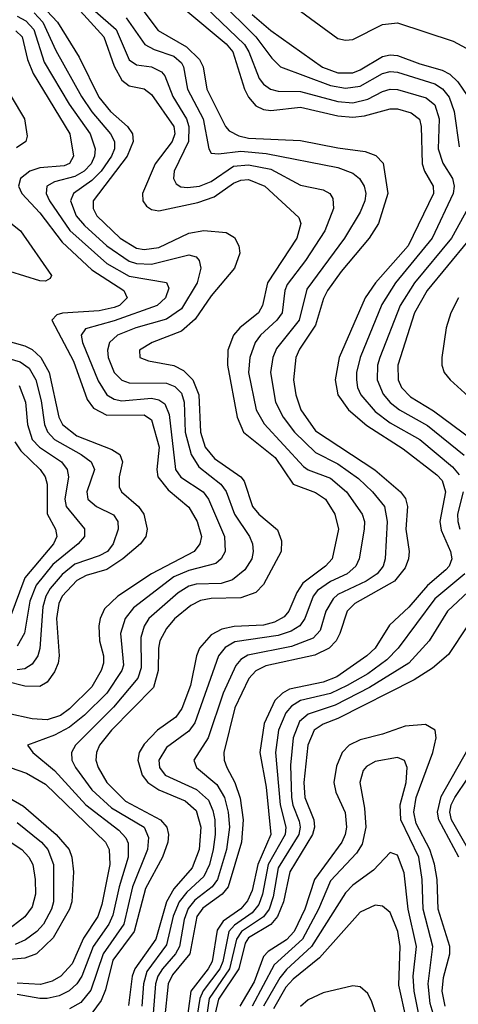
# Model space of a CAD drawing. Header units: inches. Extents: x 990535 to 1117859, y 769386 to 892122.
# Tile 824 of 1056: x 1048296 to 1049473, y 872375 to 875016. Entities that reach past the tile are written whole.
import ezdxf

# ---------------------------------------------------------------- set-up
doc = ezdxf.new("R2010")
doc.units = ezdxf.units.IN
doc.header["$MEASUREMENT"] = 0
doc.layers.add('B0847', color=7, linetype='Continuous')

msp = doc.modelspace()

# ---------------------------------------------------------------- linework, layer by layer
at = {"layer": 'B0847', "color": 5}
for points, elevation in [([(1048326.7, 875086.7), (1048397.7, 875010), (1048455.6, 874915.6), (1048508.4, 874808.4), (1048539.8, 874770), (1048586, 874730), (1048599.3, 874710), (1048600.5, 874690), (1048584.3, 874650), (1048493.8, 874530), (1048493.5, 874510), (1048503.7, 874490), (1048566, 874430), (1048610, 874403.8), (1048630, 874399.9), (1048670, 874404.8), (1048750, 874444), (1048790.7, 874450.7), (1048850, 874445.3), (1048872.4, 874432.4), (1048884.5, 874410), (1048886.8, 874390), (1048872.7, 874350), (1048810, 874275.9), (1048767.2, 874212.8), (1048730, 874180.7), (1048651.3, 874150), (1048617.5, 874130), (1048619.1, 874110), (1048641.5, 874101.5), (1048710, 874088.6), (1048735.5, 874075.5), (1048760.9, 874050), (1048777.3, 874010), (1048781.8, 873910), (1048794.1, 873870), (1048818.8, 873838.8), (1048889.3, 873790), (1048898.6, 873778.6), (1048920.9, 873710), (1048937.6, 873690), (1048987.6, 873647.6), (1048998.3, 873618.3), (1048997.6, 873590), (1048950, 873501.5), (1048930, 873480.1), (1048890, 873465.2), (1048810, 873463.5), (1048781.5, 873458.5), (1048755.1, 873444.9), (1048711.3, 873408.7), (1048690, 873383.4), (1048672.7, 873350), (1048668.5, 873330), (1048668, 873270), (1048655.1, 873224.9), (1048543, 873110), (1048510.9, 873070), (1048502.3, 873050), (1048500.8, 873030), (1048506.5, 873010), (1048530.3, 872970), (1048580.1, 872920.1), (1048674.4, 872870), (1048691.2, 872850), (1048695.8, 872830), (1048694.1, 872810), (1048679.7, 872770), (1048634.2, 872685.8), (1048603.3, 872570), (1048546.6, 872493.4), (1048526.6, 872413.4), (1048514.5, 872385.5), (1048490, 872351.5)], 3680), ([(1048414.2, 875090), (1048522.2, 874970), (1048550, 874892), (1048570, 874854), (1048590, 874839.4), (1048630, 874830.7), (1048650, 874815.6), (1048710, 874730), (1048712.1, 874710), (1048705.4, 874690), (1048660.2, 874630), (1048625.7, 874550), (1048626.3, 874530), (1048636.2, 874516.2), (1048650, 874507.2), (1048670, 874504), (1048774.3, 874525.7), (1048818.4, 874541.6), (1048870, 874577.5), (1048890, 874586), (1048910, 874587.5), (1048954.2, 874570), (1049045.5, 874485.5), (1049050.5, 874470), (1049039.8, 874430), (1048960.7, 874310), (1048947.3, 874250), (1048936.7, 874230), (1048887, 874190), (1048869.7, 874170), (1048854.9, 874130), (1048853.5, 874090), (1048879.5, 873950), (1048896.4, 873910), (1048981.7, 873841.7), (1049030.3, 873770.3), (1049090, 873748), (1049116.8, 873730), (1049142.1, 873690), (1049151.8, 873650), (1049134.6, 873570), (1049116.5, 873550), (1049055.7, 873504.3), (1049040, 873480), (1049018.7, 873430), (1049005.6, 873414.4), (1048980, 873400), (1048950, 873391.9), (1048871.3, 873388.7), (1048838.3, 873381.7), (1048810, 873365.9), (1048778.7, 873330), (1048770.5, 873309.5), (1048754.3, 873230), (1048731.4, 873168.6), (1048714.8, 873145.2), (1048666.4, 873110), (1048630, 873072.6), (1048616.6, 873050), (1048613, 873030), (1048624.5, 872990), (1048640.1, 872970), (1048670, 872950), (1048740.7, 872920.7), (1048770, 872894.4), (1048782.5, 872850), (1048777.6, 872790), (1048759.2, 872740.8), (1048710, 872684.3), (1048690, 872650), (1048661.7, 872550), (1048605, 872470), (1048598.3, 872450), (1048588.1, 872371.9)], 3720), ([(1048775.1, 875070), (1048899.2, 874950), (1048911.4, 874930), (1048938.6, 874858.6), (1048950, 874843.2), (1048969.5, 874830), (1048990, 874824.3), (1049050, 874823.7), (1049150, 874797.2), (1049190, 874793.4), (1049230, 874803.5), (1049270, 874824.1), (1049290, 874829.8), (1049310, 874828.8), (1049386.7, 874806.7), (1049410, 874787.7), (1049421.2, 874750), (1049418.8, 874670), (1049431.3, 874631.3), (1049457.2, 874590), (1049461.7, 874570), (1049459.5, 874550), (1049402.6, 874430), (1049304.1, 874310), (1049267.4, 874252.6), (1049209.5, 874110), (1049199.8, 874070), (1049199.5, 874050), (1049202.5, 874030), (1049211.9, 874010), (1049250, 873965.4), (1049290, 873935), (1049369.3, 873890), (1049457, 873817), (1049475.2, 873795.2)], 3840), ([(1048830.6, 875070), (1048929.8, 874970), (1048973, 874913), (1048996.1, 874890), (1049130, 874840.2), (1049170, 874832.6), (1049210, 874838), (1049270, 874871.7), (1049290, 874877.2), (1049310, 874875.3), (1049410, 874844.6), (1049430.9, 874830.9), (1049448.2, 874808.2), (1049462.2, 874770), (1049475.3, 874675.3)], 3860), ([(1048990, 875083.7), (1049150, 874965.6), (1049170, 874961.2), (1049190, 874963.5), (1049270, 875003.1), (1049310, 875008.2), (1049459.2, 874959.2), (1049550, 874909.7), (1049570, 874903.5), (1049590, 874905.2), (1049610, 874923.9), (1049627.8, 874970), (1049626.1, 875010), (1049613.5, 875030)], 3920), ([(1048616.2, 875056.2), (1048667.6, 874987.6), (1048743.9, 874943.9), (1048778.3, 874910), (1048788.7, 874890), (1048798.7, 874830), (1048848.8, 874730), (1048858.6, 874718.6), (1048884.5, 874704.5), (1048910, 874698.8), (1049050, 874692.5), (1049150, 874672.2), (1049223, 874663), (1049252.1, 874652.1), (1049271.5, 874631.5), (1049284.2, 874550), (1049259, 874470), (1049234.1, 874430), (1049158.8, 874341.2), (1049122.4, 874290), (1049111.6, 874268.4), (1049090, 874196.7), (1049047.1, 874132.9), (1049037.2, 874110), (1049031, 874050), (1049036.8, 874010), (1049050.4, 873970), (1049090, 873913.2), (1049248.9, 873808.9), (1049317.8, 873750), (1049331.7, 873731.6), (1049336.4, 873710), (1049332.2, 873650), (1049340.9, 873590), (1049339.6, 873570), (1049330, 873545.8), (1049301.7, 873510), (1049195.8, 873450), (1049174.4, 873430), (1049155.5, 873370), (1049144.9, 873350), (1049126.6, 873330), (1049088.5, 873311.5), (1048956.7, 873283.3), (1048930.2, 873269.8), (1048911.2, 873248.8), (1048873.5, 873170), (1048843.9, 873050), (1048844.6, 873030), (1048851.7, 873010), (1048873.8, 872970), (1048888, 872928), (1048896.2, 872870), (1048891.4, 872810), (1048855.4, 872690), (1048839.2, 872670), (1048787.4, 872632.6), (1048771.3, 872610), (1048752.8, 872510), (1048706.5, 872453.5), (1048694.3, 872430), (1048684.9, 872335.1)], 3780), ([(1048741.9, 875041.9), (1048850, 874952), (1048868.2, 874930), (1048899.3, 874830), (1048910, 874808.8), (1048930, 874785.3), (1048950, 874775.4), (1048970, 874772.9), (1049050, 874781.4), (1049150, 874758.4), (1049190, 874754.7), (1049221.6, 874758.4), (1049290, 874777.4), (1049310, 874777), (1049346.9, 874766.9), (1049369.2, 874749.2), (1049373.7, 874730), (1049375.6, 874630), (1049382.2, 874610), (1049405.6, 874570), (1049406.7, 874550), (1049338.5, 874410), (1049250.9, 874310), (1049223, 874270), (1049153, 874110), (1049142.8, 874050), (1049150.1, 874010), (1049178.6, 873970), (1049227.6, 873927.6), (1049324.8, 873864.8), (1049415.7, 873795.7), (1049430, 873780.1), (1049439, 873750), (1049423.7, 873670), (1049427.3, 873647.3), (1049452.4, 873590), (1049455.9, 873570), (1049448.2, 873550), (1049439.4, 873540.6), (1049390, 873498.3), (1049340, 873440), (1049288.2, 873391.8), (1049250, 873330.3), (1049227.9, 873310), (1049147, 873253), (1049110, 873238.7), (1049020.1, 873219.9), (1049001, 873210), (1048980.6, 873190), (1048952.1, 873127.9), (1048940.2, 873050), (1048957.8, 872957.8), (1048969.8, 872830), (1048934.9, 872750), (1048919.7, 872680.3), (1048907.9, 872652.1), (1048889.2, 872630.8), (1048841.8, 872598.2), (1048825.8, 872574.2), (1048812.4, 872490), (1048801.9, 872470), (1048755.5, 872410), (1048743.2, 872316.8)], 3820), ([(1048290, 875025.9), (1048312.9, 875012.9), (1048334.3, 874990), (1048362.3, 874902.3), (1048429.1, 874790), (1048485.1, 874710), (1048498.9, 874670), (1048496.9, 874650), (1048488, 874630), (1048469.2, 874610), (1048444.2, 874595.8), (1048390, 874581.1), (1048368.8, 874570), (1048367.2, 874550), (1048376.4, 874530), (1048430.7, 874450.7), (1048530, 874361.9), (1048590, 874328.6), (1048690, 874311.5), (1048696.3, 874296.3), (1048687.2, 874270), (1048664.8, 874250), (1048550, 874208.1), (1048472.8, 874187.2), (1048461, 874170), (1048464.5, 874150), (1048507.1, 874047.1), (1048530.5, 874010), (1048550, 873997.9), (1048570, 873993.7), (1048650, 874001), (1048670, 873996.6), (1048685.7, 873985.7), (1048696.9, 873956.9), (1048714.2, 873810), (1048728.8, 873788.8), (1048788.4, 873750), (1048802.4, 873730), (1048846.1, 873630), (1048847.8, 873590), (1048837.2, 873570), (1048822.3, 873557.7), (1048750, 873538.6), (1048710, 873522.1), (1048601.3, 873438.7), (1048579.3, 873410), (1048567.1, 873370), (1048575.1, 873284.9), (1048570.1, 873270), (1048529.8, 873210), (1048470, 873150.2), (1048430, 873118.1), (1048390, 873096.6), (1048317.6, 873070), (1048331.7, 873050), (1048390, 873002.3), (1048473.7, 872910), (1048562.4, 872842.4), (1048581.4, 872821.4), (1048587.3, 872807.3), (1048587, 872770), (1048562.9, 872690), (1048546.3, 872613.7), (1048535.3, 872590), (1048493.9, 872530), (1048463.2, 872450), (1048450, 872429.9), (1048429.2, 872410.8), (1048402, 872398), (1048370, 872390.6), (1048350, 872390), (1048290, 872401)], 3640), ([(1048334.8, 875034.8), (1048358.4, 875010), (1048393.6, 874933.6), (1048462.1, 874810), (1048489.6, 874769.6), (1048540.3, 874710), (1048550.3, 874690), (1048550.3, 874670), (1048542.3, 874650), (1048514.6, 874610), (1048490, 874585), (1048440.3, 874550), (1048432.7, 874530), (1048447.6, 874490), (1048470, 874463.9), (1048529.8, 874410), (1048590, 874368.6), (1048610, 874362.5), (1048650, 874360.4), (1048750, 874385.9), (1048770, 874380.2), (1048778, 874370), (1048781.9, 874350), (1048772.5, 874310), (1048730, 874240.3), (1048690, 874213.2), (1048607.5, 874190), (1048558.7, 874170), (1048537.4, 874150), (1048531.7, 874130), (1048533.6, 874110), (1048550, 874070.1), (1048570, 874049.4), (1048590, 874042.5), (1048690, 874041.6), (1048712.7, 874032.7), (1048730, 874014), (1048737.4, 873990), (1048740.4, 873910), (1048756.2, 873850), (1048777.2, 873817.2), (1048835.7, 873770), (1048850.2, 873750.2), (1048872.3, 873690), (1048912.4, 873630), (1048920.5, 873610), (1048923, 873590), (1048919.3, 873570), (1048899.9, 873540.1), (1048866.8, 873513.2), (1048836.4, 873503.6), (1048770, 873502.3), (1048750, 873496.5), (1048721.4, 873478.6), (1048643.1, 873410), (1048630.3, 873389.7), (1048621.1, 873358.9), (1048622.1, 873277.9), (1048613.6, 873250), (1048548, 873172), (1048446.2, 873070), (1048435.7, 873050), (1048436.6, 873030), (1048446, 873010), (1048489.8, 872950), (1048542.3, 872902.3), (1048630, 872850.1), (1048642.3, 872822.3), (1048639.4, 872790), (1048599.3, 872690), (1048575.6, 872590), (1048520, 872510), (1048486.9, 872413.1), (1048460, 872380), (1048430, 872362.7)], 3660), ([(1048499.1, 875039.1), (1048554.9, 874990), (1048590, 874908.4), (1048610, 874895.3), (1048650, 874889.8), (1048676.7, 874876.7), (1048685.5, 874865.5), (1048707.5, 874810), (1048744, 874750), (1048750, 874730), (1048749.4, 874690), (1048710.5, 874610), (1048708.9, 874590), (1048716.2, 874576.2), (1048728.3, 874568.3), (1048746.1, 874566.1), (1048778.8, 874570), (1048810, 874582.4), (1048870, 874623), (1048910, 874627.1), (1048970, 874615.3), (1049050, 874572.7), (1049110, 874559.6), (1049128.4, 874550), (1049136.5, 874536.5), (1049138.4, 874510), (1049114.5, 874450), (1049062.9, 874370), (1049014, 874306), (1049007.3, 874290), (1049000.1, 874230), (1048986.2, 874210), (1048942.6, 874170), (1048927.7, 874150), (1048913.6, 874110), (1048909.8, 874070), (1048930.9, 873970), (1048951.8, 873931.8), (1049058, 873818), (1049070, 873808.9), (1049130, 873786.3), (1049172.7, 873750), (1049214.9, 873690), (1049220.9, 873670), (1049220.6, 873650), (1049206.6, 873570), (1049198.2, 873550), (1049174.5, 873530), (1049130, 873509.3), (1049095.4, 873484.6), (1049083.7, 873470), (1049061.4, 873410), (1049047.4, 873390), (1049024.2, 873375.8), (1048990, 873364.1), (1048873.1, 873346.9), (1048847.5, 873332.5), (1048830, 873310), (1048765.9, 873130), (1048750, 873107.7), (1048690, 873064.2), (1048669.8, 873030), (1048671.5, 873010), (1048686.9, 872990), (1048770.7, 872950.7), (1048802.5, 872922.5), (1048814.8, 872894.8), (1048819.5, 872870), (1048821, 872830), (1048815.4, 872790), (1048805.1, 872750), (1048790, 872717.6), (1048744.4, 872675.6), (1048723.8, 872650), (1048708.5, 872611.5), (1048690, 872534.3), (1048637.5, 872462.5), (1048628.1, 872430), (1048624, 872370)], 3740), ([(1048581.8, 875021.8), (1048632.4, 874950), (1048656.8, 874936.8), (1048710, 874918.6), (1048730, 874900.3), (1048735.9, 874890), (1048746.9, 874830), (1048788.2, 874750), (1048803.3, 874670), (1048810, 874658.2), (1048830, 874656.1), (1048890, 874663.9), (1048957.4, 874657.4), (1049150, 874619.8), (1049190, 874604.9), (1049207.5, 874590), (1049220.5, 874570), (1049224.7, 874550), (1049222, 874530), (1049210, 874499.9), (1049167.4, 874430), (1049066.7, 874293.3), (1049046.1, 874210), (1048985.5, 874134.5), (1048975.5, 874110), (1048969.2, 874070), (1048982.4, 873990), (1049002.8, 873950), (1049033.7, 873910), (1049090, 873855.4), (1049150, 873825), (1049205.1, 873785.1), (1049242.4, 873750), (1049274.9, 873710), (1049281.9, 873670), (1049277.1, 873570), (1049271.1, 873550), (1049255.4, 873530), (1049225.8, 873510), (1049150, 873474.2), (1049137, 873463), (1049117.3, 873430), (1049102.2, 873377.8), (1049083.3, 873356.7), (1049025.4, 873334.6), (1048908.5, 873311.5), (1048890, 873299.9), (1048876.4, 873283.6), (1048841.8, 873210), (1048801.8, 873090), (1048763.5, 873030), (1048770.7, 873010), (1048824.9, 872964.9), (1048845.6, 872930), (1048855.5, 872890), (1048859.2, 872850), (1048851.4, 872790), (1048827.2, 872710), (1048812.8, 872690), (1048766, 872654), (1048748, 872632), (1048737.3, 872602.7), (1048725.2, 872530), (1048714.5, 872510), (1048679.1, 872470), (1048667.2, 872450), (1048660.9, 872430), (1048654.8, 872350)], 3760), ([(1048919.7, 875030), (1048970, 874987.1), (1049108.9, 874888.9), (1049150, 874874.2), (1049190, 874874.1), (1049210, 874881.5), (1049270, 874917.5), (1049290, 874922.4), (1049310, 874920.5), (1049370, 874897.6), (1049430, 874881.3), (1049450.5, 874870.5), (1049471.7, 874850), (1049498.1, 874810)], 3880), ([(1048286.2, 874986.2), (1048302.6, 874970), (1048317.6, 874910), (1048332.3, 874872.3), (1048430.6, 874710), (1048440.5, 874650), (1048429.8, 874630.2), (1048416.1, 874623.9), (1048350, 874618.7), (1048324, 874610), (1048298.5, 874590), (1048293.2, 874570), (1048301.7, 874550), (1048350, 874498), (1048410, 874419.4), (1048490, 874345.6), (1048575.3, 874290), (1048584.6, 874270), (1048564.5, 874250), (1048550, 874244.1), (1048510, 874235.5), (1048411.2, 874228.8), (1048395.7, 874224.3), (1048382.9, 874210), (1048440.6, 874100.6), (1048477.8, 873997.8), (1048494.2, 873974.1), (1048530, 873955.7), (1048630, 873956.6), (1048650, 873942.9), (1048670.2, 873870), (1048664.4, 873810), (1048667.1, 873790), (1048694.7, 873754.7), (1048750, 873708.6), (1048772.3, 873670), (1048783.9, 873630), (1048779.9, 873610), (1048764.3, 873590), (1048650.1, 873530), (1048559.9, 873470), (1048524.2, 873435.8), (1048512.5, 873410), (1048509.1, 873390), (1048510.9, 873350), (1048521.4, 873310), (1048521.2, 873290), (1048514.6, 873270), (1048490, 873226.2), (1048430, 873167.2), (1048406, 873150), (1048370, 873138.3), (1048330, 873141), (1048265, 873155)], 3620), ([(1048273.8, 874810), (1048309.2, 874750), (1048316.3, 874703.7), (1048313.1, 874690), (1048287.8, 874672.2)], 3580), ([(1048222.7, 874510), (1048298.7, 874450), (1048382.1, 874330), (1048378.1, 874321.9), (1048365.3, 874314.7), (1048350, 874315.4), (1048270, 874341.2)], 3580), ([(1049498.4, 874510), (1049454.6, 874430), (1049355.1, 874310), (1049316.9, 874250), (1049262.3, 874110), (1049256.5, 874090), (1049255.5, 874050), (1049271.5, 874011.5), (1049290, 873989.5), (1049314.8, 873970), (1049390, 873927.7), (1049488.4, 873848.4)], 3860), ([(1049498.1, 874421.9), (1049389.6, 874290), (1049355.3, 874230), (1049310.9, 874090), (1049311.6, 874050), (1049320.7, 874030), (1049345, 874005), (1049406.8, 873966.8), (1049509.9, 873889.9)], 3880), ([(1049473.5, 874270), (1049452.8, 874230), (1049440.7, 874190), (1049428.6, 874110), (1049428.5, 874090), (1049435.2, 874070), (1049450.9, 874050), (1049510, 873996.9)], 3920), ([(1048230, 874163.4), (1048310, 874141.8), (1048330, 874131.7), (1048353, 874110), (1048375.1, 874070), (1048401.6, 873950), (1048411.2, 873930), (1048450, 873900.4), (1048543.6, 873863.6), (1048565, 873850), (1048571.9, 873830), (1048563.1, 873790), (1048562.9, 873762.9), (1048569.2, 873750), (1048614.9, 873710), (1048629.1, 873690), (1048638.3, 873650), (1048634.8, 873630), (1048620.1, 873610), (1048573.4, 873570), (1048530, 873541.7), (1048474.6, 873525.4), (1048450, 873511.7), (1048410.6, 873470), (1048401.2, 873450), (1048395.2, 873410), (1048402.6, 873310), (1048399.9, 873290), (1048390, 873267), (1048370, 873238.9), (1048350, 873227.4), (1048310, 873228.8), (1048260.9, 873240.9)], 3580), ([(1048230, 874118), (1048298.1, 874098.1), (1048321.4, 874081.4), (1048339.8, 874050), (1048353.6, 873993.6), (1048362.6, 873930), (1048370.6, 873910.6), (1048389.9, 873889.9), (1048461, 873850), (1048488, 873830), (1048497, 873810), (1048476.7, 873750), (1048479, 873730), (1048502.8, 873710), (1048547.9, 873687.9), (1048559.4, 873670), (1048560.1, 873650), (1048546.8, 873610), (1048531.5, 873590), (1048510, 873577.7), (1048444.5, 873555.5), (1048410, 873527.9), (1048378.3, 873490), (1048366.8, 873470), (1048358.4, 873441.6), (1048350, 873329.7), (1048344.8, 873310), (1048330, 873287.1), (1048310, 873274.8), (1048290, 873271.8)], 3560), ([(1048295, 874035), (1048312.2, 873990), (1048316.9, 873930), (1048330.2, 873890.2), (1048349.5, 873869.5), (1048408.5, 873830), (1048423.7, 873810), (1048427.4, 873790), (1048417.6, 873730), (1048420.8, 873710), (1048470.6, 873650.6), (1048470.1, 873630), (1048452.9, 873610), (1048385.4, 873554.6), (1048340.8, 873499.2), (1048323.7, 873456.3), (1048309, 873371), (1048290, 873335.3)], 3540), ([(1048283.5, 873883.5), (1048299.3, 873859.3), (1048351.2, 873810), (1048365, 873790), (1048370.3, 873770), (1048370.5, 873690.5), (1048392.8, 873650), (1048395.7, 873630), (1048386.7, 873610), (1048310, 873518.6), (1048270, 873410.4)], 3520), ([(1049486.1, 873750), (1049471, 873690), (1049471.3, 873670), (1049477, 873650)], 3840), ([(1049490.3, 873530), (1049410, 873463), (1049311.6, 873330), (1049280.9, 873299.1), (1049230, 873261.9), (1049174.4, 873230), (1049130, 873208.3), (1049050, 873189.7), (1049025.7, 873174.3), (1049010, 873156.5), (1048990.9, 873110), (1048982.7, 873050), (1048994.8, 872910), (1049010.2, 872850), (1049008.5, 872830), (1048962.9, 872750), (1048947.7, 872670), (1048937.5, 872642.5), (1048919.9, 872620.1), (1048872.7, 872587.3), (1048857.7, 872570), (1048841.2, 872490), (1048832.9, 872470), (1048788.8, 872411.2), (1048779.2, 872390), (1048764.8, 872295.2)], 3840), ([(1049540.4, 873519.6), (1049444.2, 873430), (1049394.7, 873350), (1049340.4, 873290), (1049234.9, 873225.1), (1049142.5, 873177.5), (1049070, 873153.6), (1049046.7, 873133.3), (1049030.1, 873090.1), (1049023.2, 873016.8), (1049025.5, 872930), (1049029.1, 872909.1), (1049046.3, 872866.3), (1049049.1, 872850), (1049044.8, 872830), (1048990, 872740.8), (1048976.7, 872663.3), (1048965.3, 872630), (1048950, 872609.4), (1048891.4, 872570), (1048877.8, 872550), (1048859.6, 872470), (1048804.6, 872390), (1048790.4, 872290)], 3860), ([(1049497.8, 873390), (1049446.9, 873313.1), (1049403.7, 873276.3), (1049354.8, 873245.2), (1049150, 873141.7), (1049110, 873126.5), (1049086.6, 873110), (1049069, 873070), (1049058.5, 872970), (1049060.9, 872930), (1049085.4, 872870), (1049087.2, 872850), (1049082.2, 872830), (1049021.3, 872730), (1049004.2, 872650), (1048988, 872610), (1048970, 872589.1), (1048910, 872553.3), (1048900.8, 872539.2), (1048884.1, 872470), (1048830, 872388.7), (1048820.9, 872350)], 3880), ([(1049437.6, 872370), (1049429.8, 872410), (1049433.4, 872446.6), (1049450.4, 872510), (1049450, 872530), (1049418.5, 872630), (1049416.1, 872710), (1049409.2, 872750.8), (1049396.9, 872790), (1049360.1, 872860.1), (1049353.2, 872890), (1049359.5, 872930), (1049404.3, 873050), (1049413.3, 873090), (1049410.6, 873110.6), (1049385.3, 873125.3), (1049330, 873121.5), (1049270, 873099.4), (1049210, 873084.7), (1049180.5, 873070), (1049161.1, 873050), (1049146.4, 873013.6), (1049139.3, 872970), (1049144, 872944), (1049169.8, 872889.8), (1049173.3, 872850), (1049169.5, 872830), (1049160.5, 872810), (1049086.8, 872710), (1049061.1, 872630), (1049032.6, 872570), (1049012.1, 872547.9), (1048963.1, 872516.9), (1048950, 872503.1), (1048925.2, 872434.8), (1048887, 872370)], 3920), ([(1049474.2, 872770), (1049420.8, 872870), (1049416.7, 872890), (1049427.3, 872932.7), (1049499.5, 873060.5)], 3880), ([(1049405.5, 872350), (1049397.4, 872377.4), (1049392.3, 872430), (1049404.4, 872530), (1049378.3, 872630), (1049376.4, 872710), (1049366.9, 872770), (1049318.5, 872870), (1049317.3, 872910), (1049332.8, 872970), (1049335.8, 873010), (1049329, 873029), (1049310, 873037), (1049250, 873026.2), (1049226.9, 873013.1), (1049218.1, 873001.9), (1049208.7, 872970), (1049221.3, 872901.3), (1049225.1, 872850), (1049215.3, 872804.7), (1049199.6, 872780.4), (1049130, 872705.7), (1049097.7, 872630), (1049054.9, 872550), (1048979.4, 872480.6), (1048920, 872370)], 3940), ([(1048250, 873017.5), (1048314.8, 872994.8), (1048365.4, 872965.4), (1048527, 872810), (1048536.3, 872790), (1048538.5, 872750), (1048517.1, 872642.9), (1048506.1, 872610), (1048467.6, 872552.4), (1048436.9, 872483.1), (1048406.5, 872450), (1048383.2, 872436.8), (1048352.2, 872427.8), (1048290, 872431.9)], 3620), ([(1049512.2, 872770), (1049455, 872870), (1049450.5, 872890), (1049453.8, 872910), (1049463.5, 872930), (1049498.5, 872981.5)], 3860), ([(1048268.5, 872928.5), (1048306.8, 872906.8), (1048394.4, 872830), (1048429, 872790), (1048436.5, 872770), (1048440.7, 872730), (1048436.3, 872650), (1048429.8, 872630), (1048386.4, 872553.6), (1048341.3, 872510), (1048310, 872498.4), (1048250, 872492.9)], 3580), ([(1048290, 872862.4), (1048354.8, 872810), (1048372.1, 872790), (1048386.8, 872750), (1048386.8, 872650), (1048381.7, 872630), (1048360.1, 872590), (1048342.4, 872570), (1048312.4, 872547.6), (1048284.5, 872535.5)], 3560), ([(1048246.3, 872826.4), (1048302.3, 872790), (1048321.1, 872770), (1048331.7, 872750), (1048338.3, 872710), (1048338.7, 872670), (1048330, 872636.5), (1048310, 872609.9), (1048259.3, 872570)], 3540), ([(1049367.2, 872347.2), (1049354.5, 872410), (1049352.2, 872450), (1049360.4, 872530), (1049338.5, 872630), (1049327.5, 872727.5), (1049310, 872775), (1049290, 872781.8), (1049245.6, 872734.4), (1049190, 872694.2), (1049170, 872674.3), (1049079.2, 872530), (1049011.9, 872468.1), (1048994.4, 872445.6), (1048950.5, 872370)], 3960), ([(1049333.6, 872333.6), (1049313.4, 872426.6), (1049316.8, 872530), (1049311.1, 872570), (1049290, 872621.5), (1049270, 872638.4), (1049250, 872640.4), (1049210, 872621.8), (1049100.5, 872499.5), (1049030, 872442.4), (1049010, 872420.7), (1048977.4, 872362.6)], 3980), ([(1049265.3, 872310), (1049241.3, 872381.3), (1049230, 872403.9), (1049210, 872421.9), (1049190, 872424.1), (1049110, 872405.7), (1049070, 872386.5), (1049050, 872368.9)], 4020)]:
    msp.add_lwpolyline(points, dxfattribs=dict(at, elevation=elevation))

doc.saveas('drawing.dxf')
